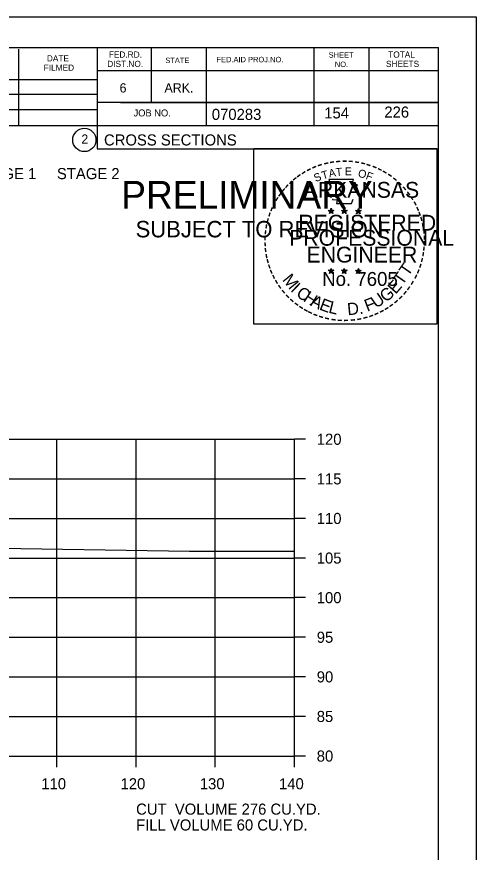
# Model space of a CAD drawing. Extents: x 1175611 to 1176402, y -433344 to -416213.
# Drawn here: x 1175885.9 to 1175943.9, y -431742.3 to -431636.8 of the extents above; entities that cross this region are included whole.
import ezdxf

# ---------------------------------------------------------------- set-up
doc = ezdxf.new("R2010")
doc.units = 0
for name, color, linetype in [('Default', 7, 'Continuous'), ('R_Axis', 7, 'Continuous'), ('R_Axis Annot', 7, 'Continuous'), ('R_Border', 7, 'Continuous'), ('R_Border Notes', 7, 'Continuous'), ('R_Border PE', 7, 'Continuous'), ('R_Border Prem', 7, 'Continuous'), ('R_Exist Surface', 7, 'Continuous'), ('R_Grid', 7, 'Continuous'), ('R_No Plot', 7, 'Continuous')]:
    doc.layers.add(name, color=color, linetype=linetype)

msp = doc.modelspace()

# ---------------------------------------------------------------- linework, layer by layer
at = {"layer": 'R_Axis'}
for p, q in [((1175920.97, -431730.18), (1175920.97, -431690.18)), ((1175922.37, -431690.18), (1175920.97, -431690.18)), ((1175922.37, -431695.18), (1175920.97, -431695.18)), ((1175922.37, -431700.18), (1175920.97, -431700.18)), ((1175922.37, -431705.18), (1175920.97, -431705.18)), ((1175922.37, -431710.18), (1175920.97, -431710.18)), ((1175922.37, -431715.18), (1175920.97, -431715.18)), ((1175922.37, -431720.18), (1175920.97, -431720.18)), ((1175922.37, -431725.18), (1175920.97, -431725.18)), ((1175640.97, -431730.18), (1175920.97, -431730.18)), ((1175890.97, -431731.58), (1175890.97, -431730.18)), ((1175900.97, -431731.58), (1175900.97, -431730.18)), ((1175910.97, -431731.58), (1175910.97, -431730.18)), ((1175920.97, -431731.58), (1175920.97, -431730.18)), ((1175922.37, -431730.18), (1175920.97, -431730.18))]:
    msp.add_line(p, q, dxfattribs=at)
at = {"layer": 'R_Border'}
for p, q in [((1175622.97, -431640.72), (1175939.15, -431640.72)), ((1175886.19, -431650.6), (1175886.19, -431640.92)), ((1175896.05, -431640.72), (1175896.05, -431653.52)), ((1175902.89, -431640.72), (1175902.89, -431647.66)), ((1175909.83, -431640.72), (1175909.83, -431650.6)), ((1175923.41, -431640.72), (1175923.41, -431650.6)), ((1175930.35, -431640.72), (1175930.35, -431650.6)), ((1175939.15, -431846.18), (1175939.15, -431640.72)), ((1175939.15, -431643.66), (1175896.05, -431643.66)), ((1175939.15, -431643.64), (1175939.15, -431643.64)), ((1175856.89, -431644.74), (1175896.05, -431644.74)), ((1175856.89, -431646.6), (1175896.05, -431646.6)), ((1175856.89, -431648.54), (1175896.05, -431648.54)), ((1175939.15, -431647.66), (1175896.05, -431647.66)), ((1175899.01, -431647.66), (1175939.15, -431647.66)), ((1175939.15, -431650.6), (1175856.89, -431650.6)), ((1175896.05, -431653.52), (1175939.15, -431653.52))]:
    msp.add_line(p, q, dxfattribs=at)
msp.add_circle((1175894.44, -431652.39), 1.47, dxfattribs=at)
at = {"layer": 'R_Border PE'}
for p, q in [((1175925.23, -431661.28), (1175925.58, -431661.39)), ((1175925.23, -431661.28), (1175925.49, -431661.32)), ((1175925.23, -431661.28), (1175925.47, -431661.4)), ((1175925.58, -431661.02), (1175925.54, -431661.28)), ((1175925.58, -431661.39), (1175925.58, -431661.02)), ((1175925.58, -431661.02), (1175925.63, -431661.27)), ((1175925.93, -431661.28), (1175925.58, -431661.39)), ((1175925.93, -431661.28), (1175925.64, -431661.33)), ((1175925.93, -431661.28), (1175925.73, -431661.38)), ((1175926.9, -431661.28), (1175927.25, -431661.39)), ((1175926.9, -431661.28), (1175927.16, -431661.32)), ((1175926.9, -431661.28), (1175927.14, -431661.4)), ((1175927.25, -431661.02), (1175927.21, -431661.28)), ((1175927.25, -431661.39), (1175927.25, -431661.02)), ((1175927.25, -431661.02), (1175927.3, -431661.27)), ((1175927.6, -431661.28), (1175927.25, -431661.39)), ((1175927.6, -431661.28), (1175927.31, -431661.33)), ((1175927.6, -431661.28), (1175927.4, -431661.38)), ((1175929.02, -431661.04), (1175928.98, -431661.29)), ((1175929.02, -431661.4), (1175929.02, -431661.04)), ((1175929.02, -431661.04), (1175929.07, -431661.29)), ((1175925.37, -431661.69), (1175925.58, -431661.39)), ((1175925.37, -431661.69), (1175925.49, -431661.44)), ((1175925.37, -431661.69), (1175925.58, -431661.47)), ((1175925.8, -431661.69), (1175925.58, -431661.39)), ((1175925.8, -431661.69), (1175925.58, -431661.47)), ((1175925.8, -431661.69), (1175925.66, -431661.39)), ((1175927.04, -431661.69), (1175927.25, -431661.39)), ((1175927.04, -431661.69), (1175927.16, -431661.44)), ((1175927.04, -431661.69), (1175927.25, -431661.47)), ((1175927.47, -431661.69), (1175927.25, -431661.39)), ((1175927.47, -431661.69), (1175927.25, -431661.47)), ((1175927.47, -431661.69), (1175927.33, -431661.39)), ((1175928.67, -431661.29), (1175929.02, -431661.4)), ((1175928.67, -431661.29), (1175928.92, -431661.33)), ((1175928.67, -431661.29), (1175928.91, -431661.41)), ((1175928.8, -431661.7), (1175929.02, -431661.4)), ((1175928.8, -431661.7), (1175928.93, -431661.45)), ((1175928.8, -431661.7), (1175929.02, -431661.48)), ((1175929.36, -431661.29), (1175929.02, -431661.4)), ((1175929.23, -431661.7), (1175929.02, -431661.4)), ((1175929.23, -431661.7), (1175929.02, -431661.48)), ((1175929.36, -431661.29), (1175929.08, -431661.34)), ((1175929.23, -431661.7), (1175929.09, -431661.41)), ((1175929.36, -431661.29), (1175929.16, -431661.39)), ((1175925.58, -431668.6), (1175925.54, -431668.85)), ((1175925.58, -431668.96), (1175925.58, -431668.6)), ((1175925.58, -431668.6), (1175925.63, -431668.85)), ((1175927.25, -431668.6), (1175927.21, -431668.85)), ((1175927.25, -431668.96), (1175927.25, -431668.6)), ((1175927.25, -431668.6), (1175927.3, -431668.85)), ((1175929.02, -431668.61), (1175928.97, -431668.86)), ((1175929.02, -431668.97), (1175929.02, -431668.61)), ((1175929.02, -431668.61), (1175929.06, -431668.86)), ((1175925.23, -431668.85), (1175925.58, -431668.96)), ((1175925.23, -431668.85), (1175925.48, -431668.9)), ((1175925.23, -431668.85), (1175925.47, -431668.97)), ((1175925.36, -431669.26), (1175925.58, -431668.96)), ((1175925.36, -431669.26), (1175925.49, -431669.01)), ((1175925.36, -431669.26), (1175925.58, -431669.04)), ((1175925.93, -431668.85), (1175925.58, -431668.96)), ((1175925.79, -431669.26), (1175925.58, -431668.96)), ((1175925.79, -431669.26), (1175925.58, -431669.04)), ((1175925.93, -431668.85), (1175925.64, -431668.9)), ((1175925.79, -431669.26), (1175925.66, -431668.97)), ((1175925.93, -431668.85), (1175925.72, -431668.95)), ((1175926.9, -431668.85), (1175927.25, -431668.96)), ((1175926.9, -431668.85), (1175927.15, -431668.9)), ((1175926.9, -431668.85), (1175927.14, -431668.97)), ((1175927.03, -431669.26), (1175927.25, -431668.96)), ((1175927.03, -431669.26), (1175927.16, -431669.01)), ((1175927.03, -431669.26), (1175927.25, -431669.04)), ((1175927.6, -431668.85), (1175927.25, -431668.96)), ((1175927.46, -431669.26), (1175927.25, -431668.96)), ((1175927.46, -431669.26), (1175927.25, -431669.04)), ((1175927.6, -431668.85), (1175927.31, -431668.9)), ((1175927.46, -431669.26), (1175927.32, -431668.97)), ((1175927.6, -431668.85), (1175927.39, -431668.95)), ((1175928.67, -431668.86), (1175929.02, -431668.97)), ((1175928.67, -431668.86), (1175928.92, -431668.91)), ((1175928.67, -431668.86), (1175928.9, -431668.98)), ((1175928.8, -431669.27), (1175929.02, -431668.97)), ((1175928.8, -431669.27), (1175928.93, -431669.02)), ((1175928.8, -431669.27), (1175929.01, -431669.05)), ((1175929.23, -431669.27), (1175929.01, -431669.05)), ((1175929.36, -431668.86), (1175929.02, -431668.97)), ((1175929.23, -431669.27), (1175929.02, -431668.97)), ((1175929.36, -431668.86), (1175929.08, -431668.91)), ((1175929.23, -431669.27), (1175929.09, -431668.98)), ((1175929.36, -431668.86), (1175929.16, -431668.96))]:
    msp.add_line(p, q, dxfattribs=at)
for points in [[(1175925.28, -431657.4), (1175925.54, -431658.23)], [(1175928.79, -431658.32), (1175928.93, -431658.04), (1175928.24, -431658.06), (1175928.39, -431657.4), (1175925.28, -431657.4)], [(1175925.77, -431659.82), (1175925.77, -431659.91), (1175926.33, -431659.93), (1175926.28, -431660.4), (1175928.15, -431660.4), (1175928.35, -431659.87)], [(1175925.58, -431661.02), (1175925.8, -431661.69), (1175925.23, -431661.28), (1175925.93, -431661.28), (1175925.37, -431661.69), (1175925.58, -431661.02)], [(1175927.25, -431661.02), (1175927.47, -431661.69), (1175926.9, -431661.28), (1175927.6, -431661.28), (1175927.04, -431661.69), (1175927.25, -431661.02)], [(1175929.02, -431661.04), (1175929.23, -431661.7), (1175928.67, -431661.29), (1175929.36, -431661.29), (1175928.8, -431661.7), (1175929.02, -431661.04)], [(1175925.58, -431668.6), (1175925.79, -431669.26), (1175925.23, -431668.85), (1175925.93, -431668.85), (1175925.36, -431669.26), (1175925.58, -431668.6)], [(1175927.25, -431668.6), (1175927.46, -431669.26), (1175926.9, -431668.85), (1175927.6, -431668.85), (1175927.03, -431669.26), (1175927.25, -431668.6)], [(1175929.02, -431668.61), (1175929.23, -431669.27), (1175928.67, -431668.86), (1175929.36, -431668.86), (1175928.8, -431669.27), (1175929.02, -431668.61)]]:
    msp.add_lwpolyline(points, dxfattribs=at)
for centre, radius in [((1175925.58, -431661.39), 0.172), ((1175925.58, -431661.39), 0.145), ((1175925.58, -431661.39), 0.116), ((1175927.25, -431661.39), 0.172), ((1175927.25, -431661.39), 0.145), ((1175927.25, -431661.39), 0.116), ((1175929.02, -431661.4), 0.172), ((1175929.02, -431661.4), 0.145), ((1175929.02, -431661.4), 0.116), ((1175925.58, -431661.39), 0.0991), ((1175925.58, -431661.39), 0.0747), ((1175925.58, -431661.39), 0.0495), ((1175925.58, -431661.39), 0.0296), ((1175927.25, -431661.39), 0.0991), ((1175927.25, -431661.39), 0.0747), ((1175927.25, -431661.39), 0.0495), ((1175927.25, -431661.39), 0.0296), ((1175929.02, -431661.4), 0.0991), ((1175929.02, -431661.4), 0.0747), ((1175929.02, -431661.4), 0.0495), ((1175929.02, -431661.4), 0.0296), ((1175925.58, -431668.96), 0.172), ((1175925.58, -431668.96), 0.145), ((1175925.58, -431668.96), 0.116), ((1175925.58, -431668.96), 0.0991), ((1175925.58, -431668.96), 0.0747), ((1175925.58, -431668.96), 0.0495), ((1175925.58, -431668.96), 0.0296), ((1175927.25, -431668.96), 0.172), ((1175927.25, -431668.96), 0.145), ((1175927.25, -431668.96), 0.116), ((1175927.25, -431668.96), 0.0991), ((1175927.25, -431668.96), 0.0747), ((1175927.25, -431668.96), 0.0495), ((1175927.25, -431668.96), 0.0296), ((1175929.01, -431668.97), 0.172), ((1175929.01, -431668.97), 0.145), ((1175929.01, -431668.97), 0.116), ((1175929.01, -431668.97), 0.0991), ((1175929.01, -431668.97), 0.0747), ((1175929.01, -431668.97), 0.0495), ((1175929.01, -431668.97), 0.0296)]:
    msp.add_circle(centre, radius, dxfattribs=at)
at = {"layer": 'R_Exist Surface'}
msp.add_lwpolyline([(1175826.11, -431709.53), (1175829.16, -431710.63), (1175829.79, -431710.79), (1175833.77, -431711.76), (1175836.17, -431712.06), (1175837.01, -431712.16), (1175838.43, -431711.95), (1175865.43, -431708.19), (1175876.92, -431704.78), (1175879.99, -431703.88), (1175881.02, -431703.88), (1175907.71, -431704.32), (1175920.97, -431704.3)], dxfattribs=at)
at = {"layer": 'R_Grid'}
for p, q in [((1175640.97, -431690.18), (1175920.97, -431690.18)), ((1175890.97, -431730.18), (1175890.97, -431690.18)), ((1175900.97, -431730.18), (1175900.97, -431690.18)), ((1175910.97, -431730.18), (1175910.97, -431690.18)), ((1175920.97, -431730.18), (1175920.97, -431690.18)), ((1175640.97, -431695.18), (1175920.97, -431695.18)), ((1175640.97, -431700.18), (1175920.97, -431700.18)), ((1175640.97, -431705.18), (1175920.97, -431705.18)), ((1175640.97, -431710.18), (1175920.97, -431710.18)), ((1175640.97, -431715.18), (1175920.97, -431715.18)), ((1175640.97, -431720.18), (1175920.97, -431720.18)), ((1175640.97, -431725.18), (1175920.97, -431725.18)), ((1175640.97, -431730.18), (1175920.97, -431730.18))]:
    msp.add_line(p, q, dxfattribs=at)
at = {"layer": 'R_No Plot'}
msp.add_line((1175610.57, -431636.83), (1175943.91, -431636.83), dxfattribs=at)
for points in [[(1175610.57, -431636.83), (1175943.91, -431636.83), (1175943.91, -431850.17), (1175610.57, -431850.17)], [(1175915.82, -431653.49), (1175938.92, -431653.49), (1175938.92, -431675.64), (1175915.82, -431675.64)]]:
    msp.add_lwpolyline(points, close=True, dxfattribs=at)

# ---------------------------------------------------------------- texts
at = {"layer": 'Default'}
for s, p in [('STAGE 1     STAGE 2', (1175880.47, -431657.34)), ('CUT  VOLUME 276 CU.YD.', (1175900.97, -431737.58)), ('FILL VOLUME 60 CU.YD.', (1175900.97, -431739.58))]:
    msp.add_text(s, height=1.4, dxfattribs=at).set_placement(p)
at = {"layer": 'R_Axis Annot'}
for s, p in [('120', (1175923.77, -431690.88)), ('115', (1175923.77, -431695.88)), ('110', (1175923.77, -431700.88)), ('105', (1175923.77, -431705.88)), ('100', (1175923.77, -431710.88)), ('95', (1175923.77, -431715.88)), ('90', (1175923.77, -431720.88)), ('85', (1175923.77, -431725.88)), ('80', (1175923.77, -431730.88)), ('110', (1175889.01, -431734.38)), ('120', (1175899.01, -431734.38)), ('130', (1175909.01, -431734.38)), ('140', (1175919.01, -431734.38))]:
    msp.add_text(s, height=1.4, dxfattribs=at).set_placement(p)
at = {"layer": 'R_Border'}
for s, height, p in [('FED.RD.', 0.782, (1175897.53, -431642)), ('TOTAL', 0.782, (1175932.79, -431642)), ('DATE', 0.782, (1175889.71, -431642.48)), ('STATE', 0.684, (1175904.65, -431642.68)), ('FED.AID PROJ.NO.', 0.684, (1175911.11, -431642.58)), ('SHEET', 0.684, (1175925.27, -431642)), ('FILMED', 0.782, (1175889.31, -431643.66)), ('DIST.NO.', 0.782, (1175897.33, -431643.18)), ('NO.', 0.684, (1175926.05, -431643.18)), ('SHEETS', 0.782, (1175932.51, -431643.18)), ('6', 1.17, (1175898.89, -431646.4)), ('ARK.', 1.172, (1175904.55, -431646.4)), ('JOB NO.', 0.879, (1175900.65, -431649.42)), ('070283', 1.4, (1175910.53, -431649.86)), ('2', 1.17, (1175894.06, -431652.87)), ('CROSS SECTIONS', 1.4, (1175896.92, -431653.09))]:
    msp.add_text(s, height=height, rotation=360, dxfattribs=at).set_placement(p)
at = {"layer": 'R_Border Notes'}
for s, p in [('154', (1175924.72, -431649.68)), ('226', (1175932.3, -431649.57))]:
    msp.add_text(s, height=1.4, dxfattribs=at).set_placement(p)
at = {"layer": 'R_Border PE'}
for s, height, rotation, p in [('-', 1.6, 28.7918, (1175922.76, -431656.86)), ('-', 1.6, 24.3072, (1175923.39, -431656.54)), ('-', 1.6, 19.1761, (1175924.02, -431656.27)), ('-', 1.6, 13.6301, (1175924.77, -431656.03)), ('-', 1.6, 10.2193, (1175925.45, -431655.87)), ('T', 1, 6.0228, (1175926.22, -431656.97)), ('-', 1.6, 5.8968, (1175926.18, -431655.76)), ('-', 1.6, 0.1862, (1175926.95, -431655.69)), ('E', 1, 0.8323, (1175927.32, -431656.86)), ('-', 1.6, 357.743, (1175927.67, -431655.7)), ('-', 1.6, 352.1617, (1175928.42, -431655.76)), ('-', 1.6, 347.2049, (1175929.14, -431655.87)), ('-', 1.6, 342.3362, (1175929.77, -431656.03)), ('-', 1.6, 337.8551, (1175930.51, -431656.25)), ('-', 1.6, 334.1211, (1175931.14, -431656.52)), ('-', 1.6, 38.9507, (1175921.1, -431658)), ('-', 1.6, 36.2317, (1175921.58, -431657.62)), ('-', 1.6, 34.0636, (1175922.16, -431657.23)), ('S', 1, 21.594, (1175923.63, -431657.72)), ('T', 1, 16.4036, (1175924.54, -431657.39)), ('A', 1, 11.2132, (1175925.37, -431657.14)), ('O', 1, 350.4515, (1175928.93, -431657.07)), ('F', 1, 340.0707, (1175929.88, -431657.3)), ('-', 1.6, 329.6409, (1175931.72, -431656.8)), ('-', 1.6, 325.8627, (1175932.36, -431657.16)), ('-', 1.6, 48.423, (1175920.22, -431658.9)), ('-', 1.6, 42.9622, (1175920.67, -431658.42)), ('ARKANSAS', 2, 360, (1175922.13, -431659.69)), ('-', 1.6, 320.5297, (1175932.97, -431657.59)), ('-', 1.6, 315.5786, (1175933.57, -431658.08)), ('-', 1.6, 54.2325, (1175919.41, -431659.95)), ('-', 1.6, 50.6142, (1175919.82, -431659.38)), ('-', 1.6, 309.8797, (1175934.14, -431658.63)), ('-', 1.6, 306.6522, (1175934.66, -431659.23)), ('-', 1.6, 62.8713, (1175918.77, -431661.09)), ('-', 1.6, 58.0706, (1175919.08, -431660.48)), ('-', 1.4, 303.6753, (1175935.15, -431659.8)), ('-', 1.6, 299.6684, (1175935.47, -431660.4)), ('-', 1.6, 67.7743, (1175918.51, -431661.7)), ('-', 1.6, 294.6628, (1175935.79, -431661.02)), ('-', 1.6, 75.461, (1175918.09, -431663.05)), ('-', 1.6, 72.3945, (1175918.29, -431662.33)), ('REGISTERED', 2, 360, (1175921.45, -431663.84)), ('DWB', 0.01, 360, (1175925.57, -431661.39)), ('DWB', 0.01, 360, (1175927.24, -431661.39)), ('DWB', 0.01, 360, (1175929, -431661.41)), ('-', 1.6, 290.5728, (1175936.05, -431661.59)), ('-', 1.6, 285.1233, (1175936.28, -431662.17)), ('-', 1.6, 81.2013, (1175917.96, -431663.76)), ('-', 1.6, 280.5493, (1175936.48, -431662.92)), ('-', 1.6, 85.1863, (1175917.89, -431664.45)), ('PROFESSIONAL', 2, 360, (1175920.3, -431665.74)), ('-', 1.6, 276.5962, (1175936.65, -431663.68)), ('-', 1.6, 274.3301, (1175936.71, -431664.41)), ('-', 1.6, 94.1959, (1175917.9, -431665.88)), ('-', 1.6, 89.0622, (1175917.86, -431665.15)), ('-', 1.6, 269.9407, (1175936.74, -431665.04)), ('-', 1.6, 98.9479, (1175917.97, -431666.54)), ('ENGINEER', 2, 360, (1175922.49, -431667.87)), ('-', 1.6, 260.9953, (1175936.65, -431666.36)), ('-', 1.6, 263.5172, (1175936.72, -431665.7)), ('-', 1.6, 101.7149, (1175918.1, -431667.28)), ('-', 1.6, 105.4578, (1175918.27, -431667.87)), ('-', 1.6, 255.7626, (1175936.54, -431667.04)), ('-', 1.6, 109.0874, (1175918.48, -431668.5)), ('T', 1.54, 55.055, (1175935.3, -431669.7)), ('-', 1.6, 252.8681, (1175936.36, -431667.76)), ('-', 1.6, 114.0643, (1175918.73, -431669.1)), ('-', 1.6, 115.7289, (1175919.04, -431669.72)), ('M', 1.54, 308.9175, (1175919.35, -431670.07)), ('No. 7605', 1.757, 360, (1175924.46, -431670.82)), ('DWB', 0.01, 360, (1175925.56, -431668.97)), ('DWB', 0.01, 360, (1175927.23, -431668.97)), ('DWB', 0.01, 360, (1175929, -431668.98)), ('T', 1.54, 55.055, (1175934.57, -431670.82)), ('-', 1.6, 244.6197, (1175935.87, -431669.06)), ('-', 1.6, 247.8887, (1175936.14, -431668.43)), ('-', 1.6, 120.4471, (1175919.4, -431670.3)), ('-', 1.6, 125.8934, (1175919.8, -431670.86)), ('I', 1.54, 316.4636, (1175920.39, -431671.39)), ('E', 1.54, 48.7313, (1175933.72, -431671.94)), ('-', 1.6, 239.0712, (1175935.48, -431669.81)), ('-', 1.6, 130.7181, (1175920.26, -431671.41)), ('C', 1.54, 324.0197, (1175921.06, -431672.01)), ('H', 1.54, 327.5342, (1175921.97, -431672.67)), ('U', 1.54, 34.4052, (1175931.27, -431673.7)), ('G', 1.54, 38.2173, (1175932.47, -431672.96)), ('-', 1.6, 231.2538, (1175934.65, -431671.03)), ('-', 1.6, 233.8452, (1175935.08, -431670.46)), ('-', 1.6, 134.2238, (1175920.78, -431671.96)), ('-', 1.6, 138.9338, (1175921.3, -431672.42)), ('A', 1.54, 332.5513, (1175922.83, -431673.21)), ('E', 1.54, 339.2068, (1175923.99, -431673.77)), ('L', 1.54, 346.2929, (1175925.18, -431674.19)), ('F', 1.54, 20.8202, (1175930.13, -431674.09)), ('-', 1.6, 221.0851, (1175933.65, -431672.1)), ('-', 1.6, 225.7653, (1175934.17, -431671.59)), ('-', 1.6, 144.6463, (1175921.86, -431672.83)), ('-', 1.6, 148.0898, (1175922.42, -431673.2)), ('-', 1.6, 151.5704, (1175923, -431673.53)), ('D.', 1.54, 5.2602, (1175927.68, -431674.53)), ('-', 1.6, 207.3568, (1175932.01, -431673.31)), ('-', 1.6, 212.2491, (1175932.56, -431672.96)), ('-', 1.6, 215.7363, (1175933.1, -431672.57)), ('-', 1.6, 154.6002, (1175923.52, -431673.77)), ('-', 1.6, 158.5612, (1175924.15, -431674.03)), ('-', 1.6, 162.7983, (1175924.83, -431674.24)), ('-', 1.6, 167.5555, (1175925.55, -431674.4)), ('-', 1.6, 173.1155, (1175926.32, -431674.51)), ('-', 1.6, 191.2858, (1175929.36, -431674.34)), ('-', 1.6, 195.4743, (1175930.09, -431674.14)), ('-', 1.6, 200.7184, (1175930.76, -431673.9)), ('-', 1.6, 204.2516, (1175931.38, -431673.63)), ('-', 1.6, 176.5183, (1175927.07, -431674.57)), ('-', 1.6, 181.5918, (1175927.81, -431674.55)), ('-', 1.6, 185.8167, (1175928.62, -431674.47))]:
    msp.add_text(s, height=height, rotation=rotation, dxfattribs=at).set_placement(p)
at = {"layer": 'R_Border Prem'}
for s, height, p in [('PRELIMINARY', 3.5, (1175899.1, -431661.06)), ('DWB', 0.01, (1175899.85, -431659.21)), ('SUBJECT TO REVISION', 2.0751, (1175900.91, -431664.69))]:
    msp.add_text(s, height=height, rotation=360, dxfattribs=at).set_placement(p)

doc.saveas('drawing.dxf')
